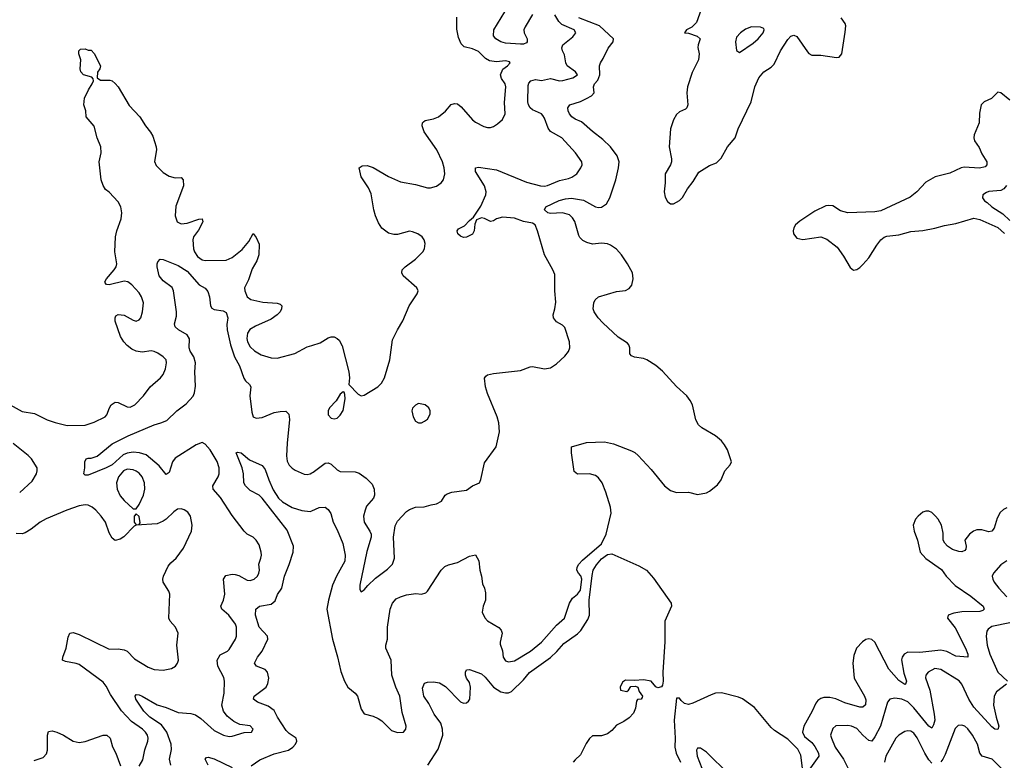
# Model space of a CAD drawing. Header units: inches. Extents: x 1839270 to 1929235, y 762242 to 910350.
# Tile 319 of 362: x 1898054 to 1904613, y 854523 to 859457. Entities that reach past the tile are written whole.
import ezdxf

# ---------------------------------------------------------------- set-up
doc = ezdxf.new("R2010")
doc.units = ezdxf.units.IN
doc.header["$MEASUREMENT"] = 0
doc.layers.add('B8895', color=7, linetype='Continuous')
doc.layers.add('B9805', color=7, linetype='Continuous')

msp = doc.modelspace()

# ---------------------------------------------------------------- linework, layer by layer
at = {"layer": 'B8895', "color": 5}
for points, elevation in [([(1897990, 856891.5), (1898070, 856846.4), (1898152, 856832), (1898237.1, 856790), (1898290, 856772.8), (1898370, 856753), (1898490, 856756), (1898550, 856774.5), (1898624, 856810), (1898635.8, 856824.2), (1898651.9, 856870), (1898663.9, 856890), (1898690, 856907.7), (1898710, 856906.2), (1898770, 856877.3), (1898790, 856875.2), (1898821.6, 856890), (1898878.7, 856950), (1898924.2, 857010), (1898993, 857070), (1899010, 857093.4), (1899026.6, 857130), (1899033.3, 857170), (1899029.5, 857189.5), (1899009.6, 857209.6), (1898974.3, 857234.3), (1898950, 857246.9), (1898930, 857249.8), (1898870, 857242.5), (1898830, 857247.9), (1898801.9, 857261.9), (1898770, 857286.9), (1898748.5, 857310), (1898726.1, 857346.1), (1898691.3, 857448.7), (1898690, 857471), (1898695.8, 857484.2), (1898710, 857493.1), (1898750, 857488), (1898810, 857453.7), (1898830, 857448.8), (1898850, 857456.3), (1898860.7, 857470), (1898873.3, 857510), (1898879.7, 857570), (1898866.9, 857610), (1898850, 857636.9), (1898802, 857690), (1898774, 857710), (1898750, 857714.8), (1898650, 857691.1), (1898631.6, 857691.6), (1898622.8, 857702.8), (1898621.3, 857710), (1898632.1, 857730), (1898683.4, 857790), (1898696.1, 857810), (1898702, 857830), (1898687.2, 857910), (1898692.8, 858010), (1898701.3, 858050), (1898729.4, 858130), (1898735.3, 858170), (1898727.5, 858210), (1898710, 858242.8), (1898650, 858307.1), (1898626.1, 858326.1), (1898610, 858352.1), (1898596.2, 858390), (1898583.4, 858510), (1898597, 858570), (1898594.5, 858610), (1898571.3, 858670), (1898550, 858747.3), (1898498.3, 858810), (1898495.5, 858850), (1898482, 858890), (1898486.8, 858933.2), (1898511.8, 858990), (1898536.8, 859030), (1898545.1, 859050), (1898543.3, 859063.3), (1898534.5, 859074.5), (1898479, 859090), (1898462.7, 859110), (1898457.2, 859130), (1898462, 859190), (1898448.7, 859230), (1898448, 859250), (1898460.4, 859259.6), (1898490, 859262), (1898510, 859254), (1898530, 859254), (1898550, 859232), (1898591.8, 859150), (1898588.2, 859130), (1898573.7, 859106.3), (1898570.3, 859070), (1898593.7, 859053.7), (1898654.6, 859054.6), (1898670, 859048.2), (1898690, 859031.4), (1898710.2, 859010), (1898784.6, 858884.6), (1898855, 858810), (1898892.5, 858750), (1898926.4, 858706.4), (1898941, 858681), (1898964.4, 858610), (1898966.6, 858590), (1898952.4, 858512.4), (1898964.2, 858484.2), (1899010, 858439.2), (1899050, 858414.4), (1899090, 858402.4), (1899130, 858404.4), (1899144.4, 858390), (1899145.8, 858350), (1899093.8, 858213.8), (1899089, 858149), (1899102.4, 858110), (1899130, 858097.6), (1899170, 858101.9), (1899246.6, 858126.6), (1899270.7, 858130), (1899274, 858110), (1899244.7, 858055.3), (1899212.6, 858010), (1899208, 857990), (1899212.1, 857930), (1899218.4, 857910), (1899239.2, 857879.2), (1899270, 857856.3), (1899290, 857852.6), (1899430, 857854.7), (1899470, 857871.6), (1899535.5, 857924.5), (1899581.1, 857978.9), (1899610, 858031.3), (1899630, 858006), (1899650, 857962), (1899647.6, 857890), (1899634.9, 857850), (1899603.6, 857796.4), (1899577.5, 857722.5), (1899552.4, 857670), (1899554, 857650), (1899570.3, 857610.3), (1899593, 857593), (1899673.9, 857573.9), (1899768.7, 857568.7), (1899790, 857560.7), (1899800.7, 857550), (1899799.1, 857530), (1899790.5, 857510), (1899770.4, 857490), (1899730, 857462.4), (1899624.3, 857415.7), (1899587.5, 857392.5), (1899572.5, 857367.5), (1899568.1, 857331.9), (1899572.5, 857310), (1899590, 857276.1), (1899617.7, 857250), (1899663.3, 857223.3), (1899730, 857203.9), (1899770, 857200.8), (1899886.7, 857233.3), (1899970, 857277), (1900000, 857286.8)], 580), ([(1899060.3, 854490), (1899052.8, 854530), (1899065, 854595), (1899063.8, 854630), (1899034.8, 854710), (1898998.2, 854758.2), (1898921.1, 854810), (1898882.3, 854850), (1898828.2, 854930), (1898823.7, 854950), (1898830, 854961), (1898850, 854959.3), (1898870, 854950.3), (1898970, 854892.3), (1899030, 854874.8), (1899110, 854841), (1899193.4, 854833.4), (1899224.7, 854824.7), (1899260.1, 854800.1), (1899350, 854722), (1899411, 854690), (1899450, 854681.1), (1899470, 854682.6), (1899550, 854707.7), (1899598, 854710), (1899609, 854730), (1899590, 854751.5), (1899520.1, 854760.1), (1899480.3, 854780.3), (1899436.2, 854816.2), (1899413.1, 854850), (1899401.8, 854890), (1899416.8, 854970), (1899418, 855050), (1899413.2, 855073.2), (1899374, 855150), (1899369.8, 855190), (1899390, 855224.9), (1899439.5, 855250), (1899450, 855260.5), (1899491.3, 855328.7), (1899498.8, 855350), (1899497.7, 855410), (1899491.6, 855430), (1899446.6, 855490), (1899401.6, 855530), (1899394.3, 855550), (1899411.1, 855588.9), (1899421, 855630), (1899412, 855730), (1899427.1, 855752.9), (1899470, 855761.7), (1899490, 855760.9), (1899513.4, 855753.4), (1899570, 855722.3), (1899590, 855721.1), (1899617, 855730), (1899637.6, 855750), (1899647.8, 855770), (1899651.1, 855790), (1899648.2, 855830), (1899661.3, 855870), (1899664.7, 855890), (1899662, 855910), (1899650, 855957.2), (1899630, 855989.3), (1899610, 856009.3), (1899569.7, 856029.7), (1899550, 856049.2), (1899470, 856154.5), (1899393.1, 856273.1), (1899344.2, 856330), (1899342, 856350), (1899377.5, 856410), (1899382.2, 856430), (1899382.2, 856470), (1899370, 856514), (1899323.4, 856590), (1899290, 856628.9), (1899270, 856640.3), (1899230, 856623.9), (1899090, 856534.6), (1899072.9, 856510), (1899050, 856439.5), (1899030, 856427.1), (1898984, 856484), (1898897.8, 856557.8), (1898851.9, 856571.9), (1898810, 856575.6), (1898770, 856568.2), (1898743.3, 856556.7), (1898670, 856489.9), (1898630, 856471.9), (1898510, 856422.9), (1898490, 856421.2), (1898481.2, 856430), (1898488.8, 856471.2), (1898488.7, 856511.3), (1898497.2, 856530), (1898510, 856536.4), (1898530, 856536.4), (1898570, 856548.7), (1898670, 856630.3), (1898776.8, 856683.2), (1898950, 856758.4), (1898994.5, 856770), (1899033.5, 856786.5), (1899101.6, 856850), (1899163, 856897), (1899210, 856948.2), (1899219.7, 856970), (1899226, 857014), (1899220.6, 857110), (1899224.9, 857170), (1899215, 857210), (1899190, 857248.9), (1899183.3, 857270), (1899185.5, 857330), (1899170, 857358), (1899111.5, 857390), (1899091.1, 857410), (1899085.7, 857430), (1899098.2, 857481.8), (1899098.9, 857510), (1899079.8, 857650), (1899070, 857671.5), (1899010, 857717.4), (1898983.1, 857750), (1898969.6, 857810), (1898969.5, 857830), (1898975.5, 857844.5), (1898990, 857861), (1899010, 857859.1), (1899110, 857818), (1899170, 857780.2), (1899250, 857690.5), (1899288.9, 857668.9), (1899306.7, 857646.7), (1899319.6, 857610), (1899326.3, 857550), (1899334.4, 857534.4), (1899350, 857524.9), (1899410, 857518), (1899430, 857506), (1899441.2, 857470), (1899434.6, 857425.4), (1899435.8, 857390), (1899459, 857290), (1899486, 857210), (1899518.8, 857150), (1899547.5, 857067.5), (1899559.5, 857050), (1899586.2, 857026.2), (1899594.3, 857010), (1899587.9, 856950), (1899601.4, 856841.4), (1899610.5, 856810.5), (1899630, 856803), (1899670, 856807.2), (1899750, 856840.3), (1899790, 856847.2), (1899827.9, 856847.9), (1899847.9, 856827.9), (1899852, 856792), (1899835.2, 856635.2), (1899831.2, 856551.2), (1899835.9, 856515.9), (1899850, 856488), (1899869, 856469), (1899890, 856456.4), (1899948.8, 856428.8), (1899970, 856427.2), (1899990, 856431.6), (1900000, 856437.2)], 560), ([(1898054.4, 856305.6), (1898137.5, 856382.5), (1898167, 856430), (1898171.8, 856450), (1898169.8, 856470), (1898132.7, 856530), (1898110, 856553.6), (1898010, 856632.3)], 580), ([(1899595.3, 854484.7), (1899654.8, 854525.2), (1899750, 854564.6), (1899844.5, 854590), (1899873.3, 854610), (1899891.5, 854630), (1899900.7, 854650), (1899895.1, 854670), (1899850, 854700.5), (1899830, 854721.3), (1899770.6, 854810), (1899750, 854853.8), (1899710, 854883.7), (1899638.4, 854910), (1899612.8, 854930), (1899616.9, 854950), (1899695.3, 855010), (1899706.8, 855033.2), (1899713, 855070), (1899704.1, 855110), (1899690, 855127.2), (1899632, 855150), (1899618, 855170), (1899639, 855210), (1899669.9, 855250.1), (1899708.3, 855330), (1899705.4, 855350), (1899650.5, 855410.5), (1899625.6, 855490), (1899628, 855530), (1899651.1, 855548.9), (1899730, 855562.5), (1899755.1, 855584.9), (1899772.7, 855627.3), (1899800.2, 855670), (1899819.3, 855750), (1899850, 855827), (1899875.9, 855910), (1899877.9, 855950), (1899835.1, 856055.1), (1899669.8, 856270), (1899650, 856288.7), (1899590, 856319.2), (1899558.9, 856350), (1899548.4, 856370), (1899545.1, 856430), (1899536.9, 856470), (1899495.3, 856570), (1899504.5, 856575.5), (1899530, 856570.2), (1899584.7, 856524.7), (1899670, 856486.7), (1899690, 856460.4), (1899714.2, 856390), (1899743.4, 856323.4), (1899777.5, 856270), (1899804.8, 856244.8), (1899870, 856207.2), (1899932.9, 856187.1), (1899990, 856180.3), (1900000, 856184.7)], 540), ([(1898850, 854482.4), (1898874, 854526), (1898888.5, 854591.5), (1898908.7, 854650), (1898909.8, 854670), (1898904.8, 854690), (1898891.8, 854710), (1898871.8, 854730), (1898800.2, 854780.2), (1898732.3, 854852.3), (1898660.1, 854960.1), (1898630, 855016.8), (1898610, 855042), (1898450, 855160.3), (1898430, 855168.1), (1898360.6, 855180.6), (1898339.3, 855190), (1898341.6, 855210), (1898363.9, 855270), (1898377.5, 855342.5), (1898389.5, 855370), (1898410, 855374), (1898450, 855361.5), (1898650, 855263.5), (1898710, 855265.8), (1898750, 855259.6), (1898770, 855248.9), (1898819.3, 855199.3), (1898910, 855142.7), (1898950, 855126.5), (1899010, 855123.1), (1899064.8, 855135.2), (1899092.7, 855150), (1899106.6, 855170), (1899111.5, 855190), (1899101.5, 855290), (1899109.6, 855370), (1899093.3, 855410), (1899056.2, 855450), (1899046.9, 855470), (1899054.7, 855630), (1899047.8, 855650), (1899009.6, 855710), (1899007.6, 855730), (1899011.5, 855750), (1899044, 855816), (1899061.3, 855838.7), (1899097.2, 855870), (1899144.8, 855935.2), (1899198, 856050), (1899204, 856090), (1899192.9, 856150), (1899175.4, 856175.4), (1899150, 856192.3), (1899130, 856197.4), (1899105.2, 856194.8), (1899081.6, 856178.4), (1899030, 856129.4), (1899010, 856115.1), (1898970, 856098), (1898830, 856088.7), (1898816.9, 856083.1), (1898748.7, 856011.3), (1898724.7, 855995.3), (1898690, 855986.6), (1898670, 856002.7), (1898650, 856037), (1898625.1, 856110), (1898597.3, 856150), (1898562, 856190), (1898536.9, 856210), (1898510, 856221.4), (1898490, 856224.2), (1898450, 856217.7), (1898368.5, 856190), (1898230, 856132.2), (1898191.4, 856110), (1898130, 856063.1), (1898090, 856038.2), (1898070, 856031.9), (1898030, 856033.1)], 580), ([(1898150, 854520.4), (1898210, 854542), (1898234, 854566), (1898238.9, 854590), (1898239.7, 854690), (1898245.4, 854714.6), (1898270, 854718.3), (1898302, 854710), (1898346.4, 854690), (1898410, 854650.2), (1898450, 854641.6), (1898490, 854648.4), (1898610, 854689.3), (1898635.5, 854690), (1898656.5, 854670), (1898672.6, 854612.6), (1898694.7, 854570), (1898726, 854486)], 580), ([(1899309.7, 854490), (1899289.7, 854530), (1899298.6, 854541.4), (1899310, 854544.4), (1899350, 854531.3), (1899470, 854473.8)], 540)]:
    msp.add_lwpolyline(points, dxfattribs=dict(at, elevation=elevation))
at = {"layer": 'B8895', "color": 5, "elevation": 580}
for points in [[(1898770, 856461.5), (1898746.5, 856450), (1898711.8, 856410), (1898700.1, 856370), (1898703, 856330), (1898724.8, 856284.8), (1898750, 856254), (1898810, 856198), (1898830, 856198), (1898850, 856226), (1898878.2, 856290), (1898887.8, 856330), (1898886.6, 856370), (1898870.9, 856410), (1898850, 856434.6), (1898830, 856449.8), (1898810, 856457.7)], [(1898830, 856164), (1898816, 856150), (1898818, 856110), (1898830, 856092), (1898850, 856094), (1898856.4, 856103.6), (1898850, 856146)]]:
    msp.add_lwpolyline(points, close=True, dxfattribs=at)
at = {"layer": 'B9805', "color": 5}
for points, elevation in [([(1901469.8, 859490.2), (1901420.4, 859410), (1901412.7, 859390), (1901414.6, 859370), (1901434.1, 859330), (1901435.5, 859310), (1901430, 859303.5), (1901410, 859294), (1901390, 859293), (1901290, 859300.8), (1901259.3, 859310), (1901226, 859330), (1901209.6, 859350), (1901213.6, 859390), (1901310, 859548.5)], 560), ([(1902602.7, 859550), (1902562.2, 859437.8), (1902532.6, 859407.4), (1902496, 859390), (1902482, 859370), (1902510, 859366), (1902567.7, 859347.7), (1902586.7, 859330), (1902572.9, 859290), (1902571.8, 859271.8), (1902581.1, 859230), (1902574.9, 859190), (1902534.7, 859105.3), (1902502.4, 859010), (1902497.2, 858970), (1902505.2, 858890), (1902499, 858870), (1902490, 858860.4), (1902450, 858842.2), (1902430, 858825.1), (1902410, 858789.7), (1902390.1, 858730), (1902380.7, 858610), (1902396.1, 858530), (1902395.8, 858510), (1902390.2, 858490), (1902354.5, 858430), (1902354.6, 858370), (1902346.3, 858310), (1902354.7, 858274.7), (1902370, 858246.4), (1902390, 858230.3), (1902410, 858230.2), (1902450, 858251), (1902470, 858272), (1902503.1, 858330), (1902540.7, 858379.3), (1902578.7, 858441.3), (1902650, 858484.7), (1902696.3, 858503.7), (1902726.4, 858533.6), (1902769.4, 858610.6), (1902819.8, 858670), (1902840.9, 858730), (1902926.9, 858910), (1902950.7, 859010), (1902977.3, 859070), (1903010, 859108.2), (1903059.5, 859140.5), (1903079.1, 859160.9), (1903121, 859250), (1903170, 859325.3), (1903190, 859347.4), (1903210, 859353.1), (1903230, 859345.2), (1903301.7, 859241.7), (1903310.8, 859230.8), (1903330, 859221.1), (1903390, 859221.2), (1903494.9, 859205.1), (1903512.1, 859207.9), (1903530, 859228.7), (1903553.4, 859373.4), (1903556.2, 859416.2), (1903551.8, 859431.8), (1903527, 859470)], 540), ([(1900000, 856437.2), (1900010, 856442.7), (1900090, 856501.5), (1900110, 856504), (1900130, 856496), (1900170, 856457.7), (1900190, 856447.7), (1900290, 856444.5), (1900316.3, 856436.3), (1900361.3, 856401.3), (1900401.3, 856361.3), (1900415.5, 856330), (1900418, 856290), (1900410.6, 856270), (1900365.3, 856214.7), (1900354.6, 856190), (1900345.5, 856150), (1900349.1, 856110), (1900387.4, 856050), (1900396, 856030), (1900396, 856010), (1900365.9, 855914.1), (1900319.3, 855690), (1900319.8, 855659.8), (1900330, 855646), (1900350, 855658.8), (1900372.9, 855687.1), (1900424.7, 855735.3), (1900504.2, 855795.8), (1900536.8, 855830), (1900551.6, 855870), (1900544.7, 856010), (1900556.2, 856083.8), (1900570, 856116.3), (1900630, 856179.1), (1900650, 856193), (1900690, 856208.4), (1900749.3, 856210.7), (1900794.8, 856225.2), (1900830, 856230.8), (1900864, 856250), (1900889.2, 856290), (1900902.5, 856297.5), (1900931.9, 856308.1), (1901030, 856321.6), (1901070, 856350.7), (1901117.2, 856370), (1901127, 856393), (1901150, 856504.7), (1901229, 856610), (1901249.5, 856710.5), (1901245.6, 856770), (1901235.8, 856810), (1901170, 856966), (1901157.7, 857010), (1901151.4, 857068.6), (1901158.9, 857081.1), (1901170, 857090.3), (1901210, 857100.3), (1901390, 857118.4), (1901455.3, 857144.7), (1901470, 857146.4), (1901550, 857130.4), (1901590, 857137.6), (1901630, 857163.1), (1901685.6, 857214.4), (1901710, 857246), (1901718.5, 857270), (1901717.7, 857310), (1901685.5, 857405.5), (1901670, 857420.5), (1901630, 857444.2), (1901609.6, 857470), (1901607.8, 857490), (1901619.7, 857530), (1901625.6, 857574.4), (1901618.3, 857650), (1901618, 857758), (1901606.6, 857790), (1901549.6, 857890), (1901503.5, 858050), (1901487.6, 858090), (1901470, 858101.7), (1901410, 858112.1), (1901350, 858135), (1901270, 858140.2), (1901229.6, 858130.4), (1901210, 858117.3), (1901190, 858112.6), (1901150, 858132.8), (1901130, 858136.9), (1901097.3, 858122.7), (1901085.7, 858094.3), (1901082, 858050), (1901070, 858028.2), (1901030, 858008.3), (1901010, 858005.4), (1900990, 858013.6), (1900971.8, 858030), (1900967.6, 858050), (1900977.2, 858062.8), (1901017.4, 858082.6), (1901050, 858119.3), (1901078.3, 858141.7), (1901125.1, 858214.9), (1901158.8, 858290), (1901161.8, 858310), (1901150.8, 858350), (1901090, 858446), (1901090, 858470.6), (1901110, 858474.4), (1901230, 858455.6), (1901430, 858374), (1901522.8, 858350), (1901550, 858347.6), (1901570, 858351.1), (1901650, 858385.6), (1901710, 858397.6), (1901732.9, 858407.1), (1901764.7, 858430), (1901792.6, 858470), (1901800.4, 858490), (1901797.7, 858510), (1901757.3, 858570), (1901666.3, 858670), (1901590, 858710.9), (1901573.7, 858733.7), (1901550, 858800.5), (1901538.5, 858818.5), (1901529.6, 858830), (1901470, 858856.8), (1901454.5, 858870), (1901442.9, 858890), (1901439.8, 858910), (1901441.8, 859018.2), (1901445.9, 859034.1), (1901459.7, 859050), (1901490, 859058), (1901530, 859051), (1901590, 859064.1), (1901649.7, 859050.3), (1901671.7, 859051.7), (1901738.4, 859070), (1901769.6, 859090), (1901757.4, 859110), (1901702, 859150), (1901692.6, 859170), (1901683.5, 859223.5), (1901669.8, 859250), (1901666.3, 859270), (1901671.3, 859290), (1901738.3, 859341.7), (1901758.7, 859370), (1901748.4, 859390), (1901665, 859425), (1901645.4, 859445.4), (1901618.6, 859490)], 560), ([(1900000, 857286.8), (1900055.2, 857304.8), (1900110, 857336.4), (1900130, 857343), (1900150, 857343), (1900170, 857333.4), (1900181.4, 857321.4), (1900202.9, 857282.9), (1900247.7, 857110), (1900251, 857070), (1900246, 857026), (1900310, 856961), (1900330, 856950.8), (1900350, 856954.8), (1900439, 857010), (1900464.1, 857035.9), (1900485.2, 857070), (1900519.3, 857190), (1900536.6, 857323.4), (1900570, 857391.3), (1900606, 857450), (1900649.5, 857550.5), (1900702, 857630), (1900708.7, 857650), (1900699, 857670), (1900609.3, 857750), (1900599.3, 857770), (1900602.7, 857790), (1900621.2, 857810), (1900690, 857860.4), (1900739.6, 857910), (1900751.3, 857930), (1900754.9, 857965.1), (1900747.6, 857990), (1900735.6, 858010), (1900706, 858030), (1900670, 858043.1), (1900650, 858046.9), (1900570, 858025.7), (1900545.9, 858025.9), (1900510, 858035.1), (1900467.1, 858067.1), (1900443.4, 858103.4), (1900424.8, 858150), (1900413.1, 858190), (1900396.1, 858296.1), (1900377.3, 858337.3), (1900329.6, 858410), (1900315.3, 858470), (1900336.5, 858483.5), (1900370, 858486), (1900410, 858472.3), (1900510, 858412.4), (1900590, 858377.2), (1900690, 858358.2), (1900770, 858337.3), (1900790, 858336.5), (1900830, 858347.4), (1900862.9, 858370), (1900877.6, 858390), (1900885.4, 858430), (1900880.9, 858470), (1900869.8, 858510), (1900833.6, 858590), (1900748.2, 858710), (1900734.5, 858750), (1900736.9, 858770), (1900743.1, 858776.9), (1900755.5, 858784.5), (1900810, 858796.1), (1900844.5, 858810), (1900890, 858846.7), (1900927.8, 858892.2), (1900950, 858899.3), (1900970, 858895.6), (1900995.1, 858875.1), (1901070, 858788.7), (1901090, 858773.4), (1901145.1, 858745.1), (1901170, 858738.9), (1901190, 858738.7), (1901210, 858744.9), (1901237.8, 858762.2), (1901270, 858792.7), (1901287.3, 858830), (1901284.6, 858904.6), (1901293.6, 859010), (1901288.9, 859030), (1901264.6, 859064.6), (1901258, 859090), (1901273.6, 859126.4), (1901304.2, 859150), (1901320.9, 859170), (1901316.6, 859176.6), (1901290, 859182.6), (1901230, 859174.9), (1901183.3, 859183.3), (1901157.4, 859197.4), (1901110, 859244.3), (1901070, 859262.7), (1901015.4, 859275.4), (1900995.8, 859295.8), (1900977.1, 859337.1), (1900966.5, 859393.5), (1900966.7, 859473.3)], 580), ([(1900000, 856184.7), (1900050, 856207), (1900090, 856208), (1900110, 856193.4), (1900127.8, 856167.8), (1900142.8, 856110), (1900170, 856057.6), (1900206.9, 855966.9), (1900222.2, 855890), (1900219.3, 855850), (1900164.2, 855750), (1900138, 855690), (1900111.3, 855590), (1900101.2, 855530), (1900137.6, 855330), (1900171.8, 855211.8), (1900193.9, 855113.9), (1900218.2, 855050), (1900240.7, 855010), (1900288.4, 854970), (1900303.5, 854950), (1900330, 854862.8), (1900350, 854833), (1900410, 854815.8), (1900441.1, 854801.1), (1900465.7, 854785.7), (1900530, 854720.5), (1900570, 854706.8), (1900610, 854710.8), (1900626, 854730), (1900629.4, 854750), (1900602, 854842), (1900586.9, 854950), (1900559.2, 855010), (1900534.3, 855090), (1900527.7, 855190), (1900493, 855270), (1900493.6, 855290), (1900504.2, 855330), (1900504.4, 855410), (1900521.7, 855530), (1900536.8, 855570), (1900562.4, 855597.6), (1900590, 855612.3), (1900630, 855623.9), (1900693.1, 855633.1), (1900730, 855630.4), (1900760.7, 855639.3), (1900771.4, 855648.6), (1900862.9, 855790), (1900887.1, 855812.9), (1900910, 855823.8), (1900970, 855839.3), (1901050, 855883), (1901090, 855891), (1901111.8, 855851.8), (1901118.4, 855790), (1901130.3, 855750), (1901138, 855698), (1901150.3, 855670), (1901157.5, 855637.5), (1901156.1, 855590), (1901142, 855550), (1901136, 855510), (1901152.7, 855472.7), (1901171.5, 855451.5), (1901246.7, 855406.7), (1901262.3, 855390), (1901267.1, 855370), (1901254, 855310), (1901255.2, 855295.2), (1901271.1, 855251.1), (1901275.9, 855210), (1901290, 855186), (1901310, 855178.8), (1901350, 855185.4), (1901457.6, 855250), (1901530, 855310.2), (1901630, 855423.5), (1901683.1, 855470), (1901715.8, 855570), (1901737.6, 855602.4), (1901770, 855628.9), (1901790, 855656.3), (1901799.3, 855730), (1901791.4, 855751.4), (1901775.6, 855770), (1901766, 855790), (1901767.8, 855810), (1901778.7, 855830), (1901803.3, 855856.7), (1901930, 855963.6), (1901961.8, 856030), (1901994.3, 856170), (1901990, 856209.2), (1901959.7, 856310), (1901934.3, 856370), (1901910, 856405.1), (1901890, 856420.5), (1901850, 856431.5), (1901770, 856429.4), (1901747.6, 856447.6), (1901729.5, 856570.5), (1901730, 856612), (1901830, 856640.4), (1901950, 856644.2), (1902010, 856631.7), (1902130, 856584.9), (1902152.9, 856572.9), (1902173.8, 856553.8), (1902260.3, 856460.3), (1902350.4, 856350), (1902390, 856321.1), (1902430, 856306.4), (1902510, 856308.4), (1902570, 856294.4), (1902630, 856304.4), (1902650, 856314.9), (1902702.3, 856357.7), (1902727.8, 856390), (1902752, 856450), (1902786.2, 856490), (1902796.1, 856510), (1902768.7, 856590), (1902750, 856624.2), (1902728.5, 856650), (1902690, 856683.9), (1902598.1, 856738.1), (1902577, 856757), (1902557.4, 856790), (1902536.8, 856890), (1902520.7, 856920.7), (1902497.3, 856950), (1902430, 857012.8), (1902335.3, 857115.3), (1902292.7, 857152.7), (1902231.6, 857191.6), (1902210, 857199.2), (1902148.7, 857208.7), (1902130, 857217), (1902119.6, 857230), (1902118, 857270), (1902112.1, 857290), (1902102.3, 857302.3), (1902041.8, 857341.8), (1901937.7, 857437.7), (1901906.9, 857470), (1901881.1, 857510), (1901874.3, 857530), (1901878, 857570), (1901888, 857590), (1901910.8, 857609.2), (1902030, 857645.2), (1902090, 857652.6), (1902113.8, 857666.2), (1902131.7, 857688.3), (1902140.7, 857730), (1902136.2, 857770), (1902102.4, 857830), (1902062, 857890), (1902030, 857927.2), (1901990, 857955.2), (1901970, 857962.4), (1901930, 857967.5), (1901870, 857960.9), (1901831.5, 857971.5), (1901805.7, 857985.7), (1901786.1, 858006.1), (1901779.5, 858019.5), (1901751.2, 858111.2), (1901736.5, 858136.5), (1901716.4, 858156.4), (1901670, 858170.4), (1901590, 858164.6), (1901573, 858170), (1901550.9, 858190), (1901558.7, 858210), (1901648.7, 858251.3), (1901690, 858264.1), (1901730, 858268.3), (1901810, 858254.5), (1901890, 858210.2), (1901910, 858205.5), (1901930, 858207.7), (1901962.4, 858230), (1901984.3, 858270), (1902025.2, 858390), (1902043.8, 858470), (1902046.6, 858510), (1902034.5, 858550), (1901990, 858609.8), (1901939.3, 858659.3), (1901870, 858711.6), (1901796.2, 858776.2), (1901754.2, 858794.2), (1901731.2, 858810), (1901716.4, 858830), (1901708.2, 858850), (1901706.3, 858870), (1901718, 858890), (1901790, 858912.1), (1901829, 858931), (1901864, 858950), (1901880.9, 858970), (1901876.9, 859010), (1901884.2, 859030), (1901905.4, 859054.6), (1901919.5, 859090), (1901916.1, 859150), (1901922.4, 859170), (1901941.5, 859198.5), (1901973.3, 859266.7), (1902008.2, 859310), (1902009.8, 859330), (1901915.9, 859415.9), (1901779.3, 859470)], 540), ([(1904650, 858920.4), (1904590, 858969.6), (1904570, 858973.3), (1904528.5, 858931.5), (1904478, 858910), (1904458.3, 858890), (1904446.6, 858833.4), (1904444.3, 858770), (1904413, 858690), (1904410.2, 858670), (1904413.6, 858650), (1904445.1, 858605.1), (1904463.8, 858563.8), (1904496.6, 858510), (1904497, 858490), (1904484.6, 858475.4), (1904448.5, 858468.5), (1904345.2, 858474.8), (1904325.5, 858470), (1904250, 858434.5), (1904151.3, 858408.7), (1904090, 858375.1), (1904030.4, 858310), (1903985.4, 858274.6), (1903790, 858184.1), (1903750, 858176.5), (1903570, 858170.3), (1903522.2, 858182.2), (1903470, 858215.9), (1903440.3, 858219.7), (1903424, 858216), (1903350, 858180.3), (1903250, 858114.8), (1903222.9, 858090), (1903210.1, 858070), (1903205.8, 858050), (1903208.9, 858028.9), (1903230, 858001.5), (1903270, 857991.2), (1903390, 858009.3), (1903430, 857994.2), (1903500.2, 857940.2), (1903541.7, 857881.7), (1903585.4, 857805.4), (1903608.7, 857788.7), (1903630, 857793.4), (1903650, 857804.9), (1903670, 857824.7), (1903711.5, 857870), (1903764.6, 857955.4), (1903791.1, 857988.9), (1903812.6, 858007.4), (1903830, 858013.4), (1903910, 858022.9), (1903990, 858045), (1904070, 858051.6), (1904150, 858066.9), (1904214.8, 858085.2), (1904290, 858098.5), (1904410, 858134.3), (1904450, 858125), (1904570, 858071.1), (1904613.2, 858033.2)], 540), ([(1904627.2, 858352.8), (1904609.2, 858330.8), (1904590, 858319.7), (1904510, 858311.3), (1904494, 858306), (1904470.8, 858290), (1904467.3, 858270), (1904480.5, 858250), (1904499.3, 858239.3), (1904530.3, 858210), (1904602.7, 858162.7), (1904650, 858119.2)], 560), ([(1904630, 856203.5), (1904606.5, 856193.5), (1904585.6, 856174.4), (1904564.8, 856135.2), (1904546, 856070), (1904530, 856049.1), (1904510, 856045.6), (1904462.9, 856057.1), (1904430, 856057.6), (1904408, 856050), (1904381.3, 856030), (1904350.3, 855990), (1904358, 855950), (1904356.8, 855930), (1904350, 855920.9), (1904330, 855911.5), (1904310, 855913), (1904267, 855927), (1904234, 855950), (1904215.6, 855970), (1904206.6, 855990), (1904204.9, 856035.1), (1904193.8, 856090), (1904172.8, 856130), (1904155.6, 856150), (1904130, 856173.1), (1904110, 856182), (1904090, 856182), (1904070, 856175.6), (1904038, 856150), (1904021.1, 856130), (1904006.3, 856090), (1904011.6, 856050), (1904033.7, 855990), (1904053.4, 855910), (1904090, 855867.7), (1904194.8, 855794.8), (1904225.2, 855750), (1904286.6, 855686.6), (1904390, 855615), (1904471.7, 855550), (1904476.4, 855536.4), (1904478.3, 855530), (1904470, 855521.1), (1904450, 855513.1), (1904330, 855512.5), (1904277.1, 855502.9), (1904238, 855490), (1904234, 855470), (1904285.2, 855405.2), (1904354, 855270), (1904370.3, 855229.7), (1904370.3, 855209.7), (1904290, 855216.1), (1904230, 855248.4), (1904190, 855257.4), (1904050, 855240.4), (1903970, 855242.6), (1903946.4, 855230), (1903933.4, 855210), (1903929.1, 855190.9), (1903943.2, 855103.2), (1903960.9, 855050), (1903955.5, 855030), (1903950, 855028.5), (1903910, 855054), (1903844.5, 855130), (1903749.6, 855310), (1903730, 855327.6), (1903710, 855331.3), (1903690, 855326.3), (1903667.3, 855312.7), (1903627.7, 855270), (1903610, 855221.2), (1903604.4, 855170), (1903612.1, 855070), (1903681.9, 854950), (1903690, 854924.7), (1903688.4, 854891.6), (1903670, 854875.6), (1903650, 854877.5), (1903550, 854905.8), (1903490, 854932.9), (1903450, 854941.1), (1903410, 854940.6), (1903390, 854934.6), (1903370, 854921.4), (1903356.5, 854903.5), (1903332.7, 854850), (1903278.5, 854750), (1903269.6, 854710), (1903281, 854681), (1903330, 854640.1), (1903350, 854615.4), (1903375.5, 854570), (1903378, 854550), (1903310, 854457.9)], 540), ([(1900772.8, 854490), (1900842.6, 854597.4), (1900873.2, 854690), (1900870.4, 854730.4), (1900859.5, 854770), (1900814.6, 854830), (1900779.9, 854899.9), (1900745.3, 854950), (1900737.6, 855002.4), (1900750, 855036), (1900770, 855042.8), (1900810, 855045.5), (1900850, 855038.4), (1900890, 855014.4), (1900990, 854911.8), (1901010, 854904), (1901030, 854906.5), (1901044.1, 854915.9), (1901053.1, 854930), (1901056.4, 855010), (1901050, 855041.2), (1901029.6, 855070), (1901022.9, 855090), (1901023.7, 855110), (1901030, 855124.7), (1901050, 855126.8), (1901130, 855098), (1901155.6, 855075.6), (1901210, 855010.2), (1901259.5, 854979.5), (1901291.3, 854971.3), (1901310, 854972.1), (1901330, 854980.7), (1901410, 855058.8), (1901450, 855106.9), (1901590, 855206.7), (1901632.5, 855247.5), (1901678.6, 855301.4), (1901770, 855365.4), (1901792.5, 855387.5), (1901838.6, 855461.4), (1901849.9, 855490), (1901847.2, 855590), (1901866.6, 855753.4), (1901875.4, 855790), (1901896.1, 855823.9), (1901930, 855865.8), (1901970, 855894.2), (1901997.9, 855897.9), (1902178.1, 855818.1), (1902230, 855789.2), (1902276.6, 855736.6), (1902394.2, 855570), (1902396.6, 855550), (1902350.8, 855450), (1902352.6, 855312.6), (1902338.4, 855110), (1902341.2, 855050), (1902336.5, 855023.5), (1902330, 855012.4), (1902304.9, 855004.9), (1902292.6, 855012.6), (1902260.9, 855050), (1902210, 855059.5), (1902150, 855055.1), (1902090, 855057.2), (1902070, 855042), (1902054.8, 855010), (1902056, 854990), (1902098, 854982), (1902109, 854990), (1902126, 855014), (1902157.3, 855017.3), (1902172, 855010), (1902181, 854981), (1902202, 854950), (1902199.6, 854940.4), (1902194, 854930), (1902170, 854928.7), (1902163.4, 854916.6), (1902155.2, 854870), (1902143.8, 854836.2), (1902115.1, 854804.9), (1902079.4, 854780.6), (1902030, 854757.2), (1901999, 854721), (1901970, 854699.1), (1901930, 854686.1), (1901870, 854686), (1901850, 854668.5), (1901826.6, 854633.4), (1901790, 854558), (1901753.4, 854526.6), (1901741.1, 854510)], 520), ([(1904630, 855852), (1904590, 855823.7), (1904541.6, 855770), (1904532.4, 855750), (1904535.8, 855730), (1904546.4, 855710), (1904575.8, 855670), (1904630, 855611.6)], 560), ([(1904650, 855437.6), (1904530, 855413.5), (1904504.4, 855395.6), (1904496.9, 855383.1), (1904492.6, 855350), (1904499.3, 855290), (1904517.1, 855230), (1904570, 855110.2), (1904634.9, 855050)], 560), ([(1904627.2, 855030), (1904560.8, 854979.2), (1904545.8, 854950), (1904540.5, 854890), (1904558.2, 854810), (1904577.4, 854750), (1904570, 854727), (1904550, 854729.7), (1904530, 854746), (1904410, 854877.4), (1904376.2, 854930), (1904329.8, 855029.8), (1904312, 855052), (1904190, 855128.5), (1904150, 855133.6), (1904105.7, 855110), (1904090.3, 855090), (1904088.2, 855071.8), (1904115.9, 854990), (1904146.5, 854830), (1904150, 854789.2), (1904141.8, 854758.2), (1904130, 854737.6), (1904110, 854750.9), (1904010, 854871.1), (1903970, 854911.6), (1903930, 854930.5), (1903883.2, 854936.8), (1903850.2, 854929.8), (1903834.6, 854910), (1903787.8, 854750), (1903750, 854678.3), (1903730, 854650.9), (1903710, 854655.3), (1903669.9, 854689.9), (1903630, 854733.8), (1903596, 854750), (1903570, 854753.8), (1903490, 854751.1), (1903470, 854734.5), (1903455.8, 854690), (1903461.1, 854670), (1903485.5, 854610), (1903540.9, 854530), (1903602.2, 854410)], 560), ([(1903270, 854452.8), (1903257, 854557), (1903237.7, 854597.7), (1903170, 854662.5), (1903081.9, 854721.9), (1903060.8, 854740.8), (1902950, 854874.2), (1902870, 854931.4), (1902843.2, 854943.2), (1902730, 854972.8), (1902690, 854968.9), (1902660.4, 854959.6), (1902537.5, 854902.5), (1902510, 854895.3), (1902482, 854902), (1902460.5, 854920.5), (1902450, 854937), (1902430, 854936), (1902413.6, 854790), (1902420.6, 854670), (1902418.9, 854610), (1902427.4, 854570), (1902456, 854510)], 540), ([(1904591.2, 854471.2), (1904531.2, 854531.2), (1904465.7, 854550), (1904450.9, 854570), (1904435.3, 854630), (1904401.2, 854690), (1904370, 854732.3), (1904350, 854749.7), (1904330, 854757.3), (1904306.5, 854753.5), (1904286.4, 854733.6), (1904219.8, 854560.2), (1904203.5, 854530), (1904190, 854512.7)], 580), ([(1904130, 854504.5), (1904110, 854526.4), (1904082.6, 854570), (1904032.1, 854672.1), (1904010, 854702.7), (1903990, 854716.8), (1903970, 854719.2), (1903950, 854714.5), (1903910, 854690.9), (1903889.3, 854670), (1903824.2, 854550), (1903815.6, 854510)], 580), ([(1902777.6, 854430), (1902630, 854577.1), (1902590, 854604.2), (1902570, 854604.5), (1902563.2, 854590), (1902566.8, 854550), (1902612.6, 854430)], 560)]:
    msp.add_lwpolyline(points, dxfattribs=dict(at, elevation=elevation))
for points, elevation in [([(1902930, 859408.8), (1902890, 859393.2), (1902854.9, 859370), (1902830, 859340.9), (1902822, 859310), (1902830, 859251.3), (1902850, 859238.8), (1902939.6, 859300.4), (1902973.3, 859330), (1903005.6, 859370), (1903014, 859390), (1903010, 859399), (1902987.9, 859407.9)], 560), ([(1900210, 856978), (1900190, 856962), (1900162.5, 856917.5), (1900117.3, 856870), (1900108.4, 856850), (1900110, 856824.7), (1900130, 856801), (1900150, 856798), (1900170, 856802), (1900190, 856822), (1900210, 856854), (1900222, 856930), (1900220.4, 856960.4), (1900215.3, 856975.3)], 580), ([(1900710, 856899), (1900690, 856888.7), (1900670.9, 856869.1), (1900666.8, 856850), (1900674.8, 856810), (1900690, 856782), (1900710, 856771.3), (1900730, 856771), (1900750, 856781), (1900770, 856796), (1900779.3, 856810), (1900789.2, 856830), (1900789.2, 856850), (1900779, 856870), (1900755.3, 856890)], 580)]:
    msp.add_lwpolyline(points, close=True, dxfattribs=dict(at, elevation=elevation))

doc.saveas('drawing.dxf')
